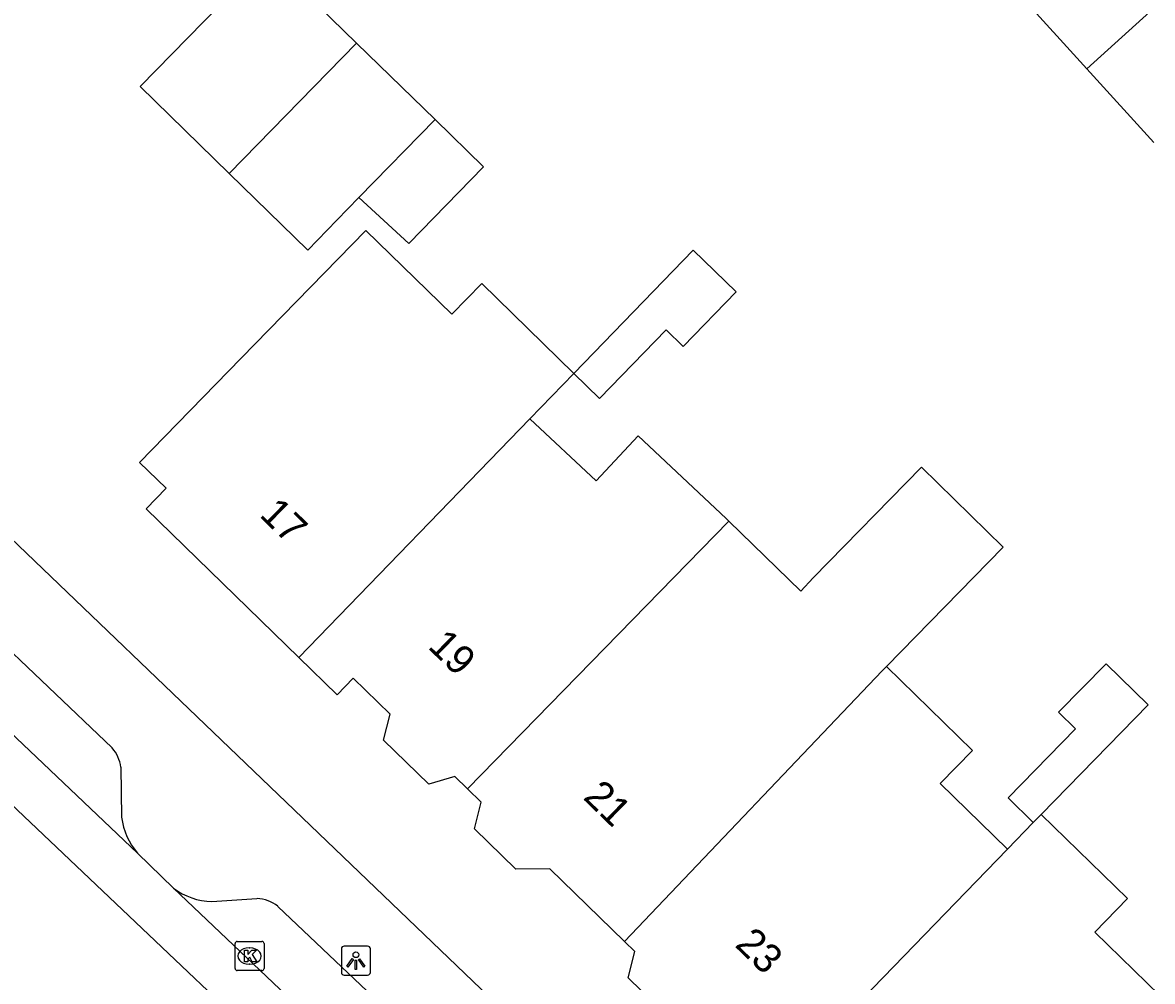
# Model space of a CAD drawing. Extents: x 161772 to 163123, y 383092 to 383917.
# Drawn here: x 162776.52 to 162815.37, y 383708.71 to 383741.69 of the extents above; entities that cross this region are included whole.
import ezdxf

# ---------------------------------------------------------------- set-up
doc = ezdxf.new("R2010")
doc.units = 0
for name, color, linetype in [('IMGEO_Kolk', 7, 'Continuous'), ('IMGEO_Lichtpunt', 7, 'Continuous'), ('IMGEO_Pand', 7, 'Continuous'), ('IMGEO_Pand_nummerreeks', 7, 'Continuous'), ('IMGEO_Rijbaan_lokaal_gesloten', 7, 'Continuous'), ('IMGEO_Voetpad_open', 7, 'Continuous')]:
    doc.layers.add(name, color=color, linetype=linetype)

msp = doc.modelspace()

# ---------------------------------------------------------------- linework, layer by layer
at = {"layer": 'IMGEO_Kolk'}
for p, q in [((162783.826, 383709.162), (162783.826, 383710.014)), ((162783.901, 383710.088), (162784.753, 383710.088)), ((162784.827, 383710.014), (162784.827, 383709.162)), ((162784.314, 383709.868), (162784.339, 383709.868)), ((162784.337, 383709.308), (162784.312, 383709.308)), ((162784.753, 383709.088), (162783.901, 383709.088))]:
    msp.add_line(p, q, dxfattribs=at)
for points in [[(162783.826, 383709.162), (162783.826, 383710.014)], [(162783.901, 383710.088), (162784.753, 383710.088)], [(162784.827, 383710.014), (162784.827, 383709.162)], [(162784.147, 383709.788), (162784.27, 383709.788), (162784.27, 383709.637), (162784.4, 383709.788), (162784.564, 383709.788), (162784.418, 383709.637), (162784.571, 383709.388), (162784.419, 383709.388), (162784.334, 383709.552), (162784.27, 383709.485), (162784.27, 383709.388), (162784.147, 383709.388), (162784.147, 383709.788)], [(162784.753, 383709.088), (162783.901, 383709.088)]]:
    msp.add_lwpolyline(points, dxfattribs=at)
for centre, start, end in [((162783.903, 383710.012), 91.552, 178.448), ((162783.903, 383710.012), 91.552, 178.448), ((162784.751, 383710.012), 1.552, 88.448), ((162784.751, 383710.012), 1.552, 88.448), ((162783.903, 383709.164), 181.552, 268.448), ((162783.903, 383709.164), 181.552, 268.448), ((162784.751, 383709.164), 271.552, 358.448), ((162784.751, 383709.164), 271.552, 358.448)]:
    msp.add_arc(centre, 0.0765, start, end, dxfattribs=at)
for centre, major_axis, ratio, start_param, end_param in [((162784.313, 383709.588), (-0.387, 0.002), 0.722429, 4.712389, 7.853982), ((162784.338, 383709.588), (-0.39, 0.002), 0.717154, 1.570796, 4.712389)]:
    msp.add_ellipse(centre, major_axis=major_axis, ratio=ratio, start_param=start_param, end_param=end_param, dxfattribs=at)
at = {"layer": 'IMGEO_Lichtpunt'}
for p, q in [((162788.386, 383709.928), (162787.578, 383709.928)), ((162788.386, 383709.928), (162787.578, 383709.928)), ((162787.484, 383709.833), (162787.484, 383709.026)), ((162787.484, 383709.833), (162787.484, 383709.026)), ((162788.48, 383709.026), (162788.48, 383709.833)), ((162788.48, 383709.026), (162788.48, 383709.833)), ((162787.578, 383708.932), (162788.386, 383708.932)), ((162787.578, 383708.932), (162788.386, 383708.932))]:
    msp.add_line(p, q, dxfattribs=at)
for points in [[(162787.858, 383709.497), (162787.897, 383709.469), (162787.709, 383709.207), (162787.671, 383709.234), (162787.858, 383709.497)], [(162787.96, 383709.449), (162788.007, 383709.449), (162788.007, 383709.127), (162787.96, 383709.127), (162787.96, 383709.449)], [(162788.07, 383709.469), (162788.108, 383709.496), (162788.295, 383709.234), (162788.256, 383709.206), (162788.07, 383709.469)]]:
    msp.add_lwpolyline(points, dxfattribs=at)
msp.add_circle((162787.983, 383709.631), 0.0994, dxfattribs=at)
for centre, start, end in [((162787.578, 383709.833), 90, 180), ((162787.578, 383709.833), 90, 180), ((162788.386, 383709.833), 0, 90), ((162788.386, 383709.833), 0, 90), ((162787.578, 383709.026), 180, 270), ((162787.578, 383709.026), 180, 270), ((162788.386, 383709.026), 270, 0), ((162788.386, 383709.026), 270, 360)]:
    msp.add_arc(centre, 0.0946, start, end, dxfattribs=at)
at = {"layer": 'IMGEO_Pand'}
for points in [[(162817.929, 383744.477), (162813.114, 383740.108)], [(162783.625, 383736.504), (162780.561, 383739.493), (162784.938, 383743.981), (162788.002, 383740.992)], [(162813.114, 383740.108), (162810.81, 383742.645)], [(162788.002, 383740.992), (162783.625, 383736.504)], [(162788.002, 383740.992), (162790.703, 383738.358)], [(162815.418, 383737.571), (162813.114, 383740.108)], [(162790.703, 383738.358), (162792.373, 383736.73), (162789.8, 383734.093), (162788.086, 383735.674)], [(162790.703, 383738.358), (162788.086, 383735.674)], [(162788.086, 383735.674), (162787.327, 383734.896), (162786.326, 383733.87), (162783.625, 383736.504)], [(162786.022, 383719.856), (162780.775, 383724.973), (162781.459, 383725.675), (162780.545, 383726.567), (162784.036, 383730.147), (162788.322, 383734.542), (162791.277, 383731.66), (162792.308, 383732.717), (162795.475, 383729.629)], [(162795.475, 383729.629), (162799.572, 383733.865), (162801.052, 383732.433), (162799.238, 383730.558), (162798.646, 383731.131), (162796.359, 383728.767), (162795.475, 383729.629)], [(162795.475, 383729.629), (162793.965, 383728.068)], [(162793.965, 383728.068), (162786.022, 383719.856)], [(162793.965, 383728.068), (162796.24, 383725.935), (162797.687, 383727.477), (162800.712, 383724.64), (162800.809, 383724.545)], [(162800.809, 383724.545), (162803.273, 383722.143), (162803.702, 383722.594), (162807.425, 383726.398), (162810.237, 383723.646), (162806.226, 383719.547)], [(162791.822, 383715.334), (162800.809, 383724.545)], [(162791.822, 383715.334), (162791.387, 383715.758), (162790.484, 383715.504), (162788.932, 383717.017), (162789.159, 383717.906), (162787.893, 383719.141), (162787.338, 383718.572), (162786.022, 383719.856)], [(162811.267, 383714.179), (162810.402, 383715.025), (162812.723, 383717.397), (162812.138, 383717.97), (162813.774, 383719.642), (162815.224, 383718.223), (162811.541, 383714.46)], [(162806.226, 383719.547), (162806.078, 383719.396), (162797.215, 383710.084)], [(162806.226, 383719.547), (162809.182, 383716.659), (162808.069, 383715.518), (162810.381, 383713.263)], [(162797.215, 383710.084), (162794.644, 383712.592), (162793.478, 383712.577), (162792.055, 383713.965), (162792.288, 383714.879), (162791.822, 383715.334)], [(162811.541, 383714.46), (162814.513, 383711.561), (162813.389, 383710.408), (162816.52, 383707.355), (162812.125, 383702.848), (162808.633, 383699.268), (162807.826, 383700.055), (162807.094, 383699.304), (162801.839, 383704.43)], [(162811.541, 383714.46), (162811.35, 383714.265), (162811.267, 383714.179)], [(162810.381, 383713.263), (162811.267, 383714.179)], [(162810.381, 383713.263), (162801.839, 383704.43)], [(162801.839, 383704.43), (162800.49, 383705.745), (162801.071, 383706.341), (162799.898, 383707.486), (162798.737, 383707.471), (162797.34, 383708.834), (162797.57, 383709.738), (162797.215, 383710.084)]]:
    msp.add_lwpolyline(points, dxfattribs=at)
at = {"layer": 'IMGEO_Rijbaan_lokaal_gesloten'}
for points in [[(162813.871, 383678.972), (162751.224, 383738.457), (162752.463, 383739.749)], [(162752.463, 383739.749), (162780.476, 383713.125)], [(162780.476, 383713.125), (162781.716, 383711.927)], [(162781.716, 383711.927), (162812.587, 383682.582)]]:
    msp.add_lwpolyline(points, dxfattribs=at)
at = {"layer": 'IMGEO_Voetpad_open'}
for points in [[(162751.261, 383747.803), (162809.019, 383692.391), (162817.744, 383684.215)], [(162775.211, 383720.921), (162779.603, 383716.744)], [(162779.899, 383716.082), (162779.929, 383714.361)], [(162783.033, 383711.459), (162784.582, 383711.562)], [(162785.296, 383711.297), (162804.377, 383693.2)]]:
    msp.add_lwpolyline(points, dxfattribs=at)
for centre, radius, start, end in [((162778.677, 383715.933), 1.231, 6.9558, 41.2259), ((162782.252, 383714.65), 2.341, 187.0957, 220.6485), ((162783.077, 383713.669), 2.21, 232.0064, 268.8679), ((162784.538, 383710.348), 1.215, 51.373, 87.9023)]:
    msp.add_arc(centre, radius, start, end, dxfattribs=at)

# ---------------------------------------------------------------- texts
at = {"layer": 'IMGEO_Pand_nummerreeks'}
for s, rotation, p in [('17', 315.7161, (162784.631, 383724.731)), ('19', 315.8822, (162790.423, 383720.2)), ('21', 315.7733, (162795.764, 383715.012)), ('23', 315.8457, (162800.98, 383709.941))]:
    msp.add_text(s, height=1, rotation=rotation, dxfattribs=at).set_placement(p)

doc.saveas('drawing.dxf')
